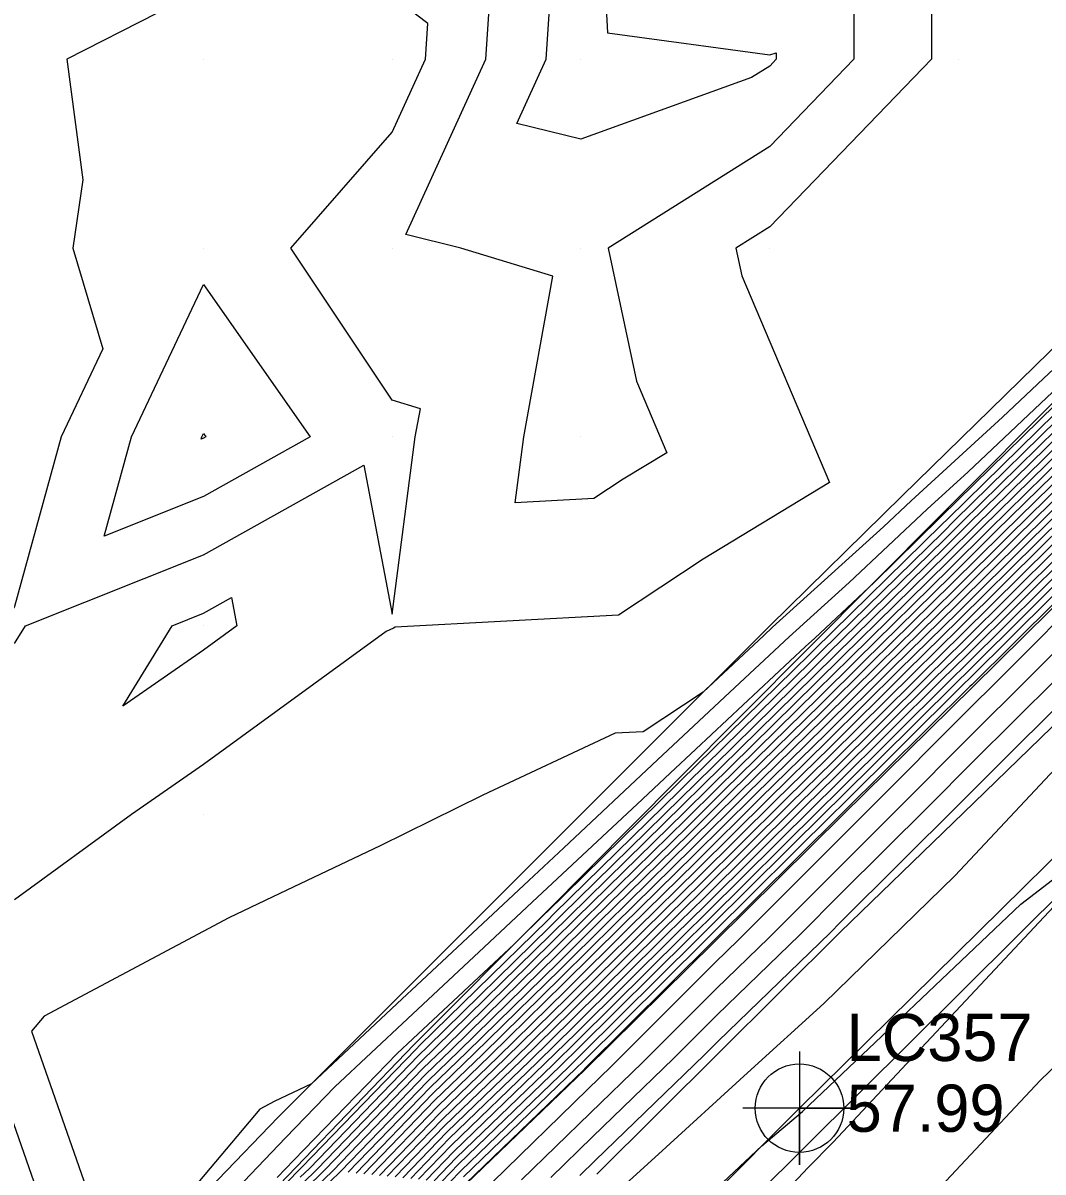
# Model space of a CAD drawing. Extents: x 2188792 to 2191981, y 386090 to 389710.
# Drawn here: x 2191000.6 to 2191054.7, y 388801.3 to 388862.2 of the extents above; entities that cross this region are included whole.
import ezdxf

# ---------------------------------------------------------------- set-up
doc = ezdxf.new("R2010")
doc.units = 0
for name, color, linetype in [('DTM Contours Major', 7, 'Continuous'), ('DTM Contours Minor', 7, 'Continuous'), ('Exist DTM QL2 LIDAR Elevation Point', 7, 'Continuous'), ('Exist Roads EOP', 7, 'Continuous'), ('Exist Roads EOP Cogo Elevation', 7, 'Continuous'), ('Exist Roads EOP Cogo Number', 7, 'Continuous'), ('Exist Roads EOP Cogo Point CELL', 7, 'Continuous'), ('Exist Roads EOT', 7, 'Continuous'), ('PH Exist DTM Breakline', 7, 'Continuous')]:
    doc.layers.add(name, color=color, linetype=linetype)

msp = doc.modelspace()

# ---------------------------------------------------------------- linework, layer by layer
at = {"layer": 'DTM Contours Major'}
for points in [[(2191083.295, 388866.866), (2191077.89, 388861.795), (2191076.677, 388860.624), (2191071.287, 388855.567), (2191070.06, 388854.383), (2191064.686, 388849.341), (2191063.446, 388848.143), (2191057.784, 388842.589), (2191056.49, 388841.306), (2191050.743, 388835.668), (2191049.531, 388834.466), (2191043.694, 388828.742), (2191042.568, 388827.625), (2191036.639, 388821.811), (2191035.601, 388820.782), (2191029.575, 388814.874), (2191028.63, 388813.937), (2191022.504, 388807.932), (2191021.718, 388807.175), (2191016.23, 388801.488), (2191015.452, 388800.738)], [(2191088.263, 388865.24), (2191083.561, 388860.706), (2191081.947, 388859.191), (2191077.142, 388854.555), (2191075.649, 388853.154), (2191070.736, 388848.41), (2191069.371, 388847.128), (2191064.345, 388842.271), (2191063.045, 388840.996), (2191057.485, 388835.481), (2191056.179, 388834.201), (2191050.624, 388828.692), (2191049.314, 388827.406), (2191043.764, 388821.902), (2191042.448, 388820.611), (2191036.903, 388815.112), (2191035.581, 388813.815), (2191030.042, 388808.322), (2191028.714, 388807.019), (2191023.601, 388802.091), (2191022.423, 388800.87)], [(2191083.384, 388864.812), (2191079.242, 388860.927), (2191076.832, 388858.601), (2191072.741, 388854.763), (2191070.286, 388852.392), (2191066.247, 388848.604), (2191063.745, 388846.186), (2191059.538, 388842.058), (2191056.822, 388839.364), (2191052.555, 388835.179), (2191049.896, 388832.541), (2191045.567, 388828.297), (2191042.967, 388825.717), (2191038.575, 388821.411), (2191036.035, 388818.892), (2191031.577, 388814.521), (2191029.101, 388812.065), (2191024.574, 388807.628), (2191022.346, 388805.48), (2191018.294, 388801.282)], [(2191089.519, 388864.312), (2191083.65, 388858.652), (2191083.299, 388858.323), (2191077.297, 388852.532), (2191077.102, 388852.349), (2191070.962, 388846.418), (2191070.932, 388846.391), (2191069.871, 388845.366), (2191065.528, 388840.63), (2191064.678, 388839.783), (2191058.787, 388833.882), (2191057.819, 388832.917), (2191052.042, 388827.131), (2191050.952, 388826.045), (2191045.293, 388820.377), (2191044.077, 388819.166), (2191038.539, 388813.62), (2191037.311, 388812.431), (2191031.823, 388806.938), (2191030.55, 388805.705), (2191025.511, 388800.807)], [(2191076.522, 388862.647), (2191070.575, 388857.068), (2191069.83, 388856.375), (2191063.311, 388850.305), (2191063.084, 388850.096), (2191057.018, 388844.345), (2191055.823, 388843.25), (2191050.717, 388838.432), (2191048.538, 388836.446), (2191044.41, 388832.567), (2191041.23, 388829.683), (2191038.094, 388826.751), (2191034.267, 388823.17), (2191029.291, 388818.513), (2191027.439, 388816.781), (2191021.491, 388811.214), (2191020.737, 388810.509), (2191015.932, 388806.011), (2191013.957, 388805.072), (2191013.187, 388804.663), (2191007.552, 388797.981)], [(2191083.472, 388862.759), (2191080.595, 388860.059), (2191076.987, 388856.578), (2191074.195, 388853.958), (2191070.511, 388850.401), (2191067.809, 388847.866), (2191064.045, 388844.228), (2191061.291, 388841.527), (2191057.153, 388837.423), (2191054.367, 388834.69), (2191050.26, 388830.616), (2191047.441, 388827.851), (2191043.365, 388823.809), (2191040.511, 388821.011), (2191036.469, 388817.002), (2191033.579, 388814.168), (2191029.572, 388810.193), (2191026.644, 388807.324), (2191022.973, 388803.785), (2191020.359, 388801.076)], [(2191010.203, 388840.207), (2191010.083, 388840.159), (2191010.116, 388840.279), (2191010.203, 388840.465), (2191010.333, 388840.279), (2191010.203, 388840.207)], [(2191021.223, 388785.281), (2191039.794, 388802.727), (2191041.949, 388804.545), (2191053.504, 388815.53), (2191059.622, 388820.227), (2191060.295, 388820.839), (2191060.902, 388821.375), (2191059.716, 388820.166), (2191059.666, 388820.118), (2191043.565, 388802.924), (2191042.239, 388801.575), (2191023.757, 388781.907)]]:
    msp.add_lwpolyline(points, dxfattribs=at)
at = {"layer": 'DTM Contours Minor'}
for points in [[(2191030.205, 388856.053), (2191026.811, 388856.887), (2191028.363, 388860.281), (2191028.951, 388869.028), (2191027.319, 388870.282), (2191030.205, 388875.997), (2191031.915, 388871.992), (2191031.146, 388870.282), (2191031.611, 388861.687), (2191040.206, 388860.513), (2191040.549, 388860.624), (2191040.549, 388860.281), (2191040.206, 388859.925), (2191039.247, 388859.322), (2191030.205, 388856.053)], [(2191119.358, 388870.268), (2191109.799, 388861.543), (2191104.692, 388854.965), (2191091.714, 388842.873), (2191085.098, 388836.109), (2191075.842, 388827.217), (2191067.084, 388818.281), (2191054.529, 388806.191), (2191047.695, 388798.893), (2191037.551, 388788.575), (2191029.965, 388780.502), (2191015.841, 388766.153), (2191010.773, 388760.762), (2191000.586, 388750.484), (2190994.581, 388744.116), (2190979.182, 388728.584), (2190974.399, 388723.988), (2190963.846, 388714.064), (2190956.357, 388706.86), (2190943.217, 388694.474), (2190936.725, 388687.439)], [(2191048.76, 388868.835), (2191048.769, 388860.281), (2191040.206, 388851.405), (2191038.419, 388850.28), (2191038.733, 388848.807), (2191043.38, 388837.856), (2191036.686, 388833.799), (2191032.201, 388830.837), (2191020.368, 388830.2), (2191020.271, 388830.155), (2191019.894, 388829.968), (2191010.203, 388822.928), (2191006.402, 388820.277), (2191000.203, 388815.751)], [(2191083.259, 388867.687), (2191077.35, 388862.142), (2191076.615, 388861.433), (2191070.705, 388855.889), (2191069.97, 388855.179), (2191064.061, 388849.636), (2191063.326, 388848.926), (2191057.083, 388842.801), (2191056.358, 388842.082), (2191050.018, 388835.863), (2191049.386, 388835.236), (2191042.945, 388828.92), (2191042.409, 388828.388), (2191035.864, 388821.971), (2191035.428, 388821.538), (2191028.775, 388815.016), (2191028.442, 388814.685), (2191021.676, 388808.054), (2191021.467, 388807.853), (2191015.404, 388801.57), (2191015.206, 388801.379), (2191009.132, 388795.085)], [(2191083.277, 388867.276), (2191077.62, 388861.969), (2191076.646, 388861.029), (2191070.996, 388855.728), (2191070.015, 388854.781), (2191064.373, 388849.489), (2191063.386, 388848.534), (2191057.433, 388842.695), (2191056.424, 388841.694), (2191050.38, 388835.765), (2191049.458, 388834.851), (2191043.32, 388828.831), (2191042.489, 388828.007), (2191036.251, 388821.891), (2191035.514, 388821.16), (2191029.175, 388814.945), (2191028.536, 388814.311), (2191022.09, 388807.993), (2191021.593, 388807.514), (2191015.817, 388801.529), (2191015.329, 388801.058)], [(2191083.313, 388866.455), (2191078.161, 388861.622), (2191076.708, 388860.219), (2191071.578, 388855.407), (2191070.105, 388853.985), (2191064.998, 388849.194), (2191063.506, 388847.751), (2191058.135, 388842.482), (2191056.557, 388840.917), (2191051.105, 388835.57), (2191049.604, 388834.081), (2191044.069, 388828.653), (2191042.648, 388827.244), (2191037.026, 388821.731), (2191035.688, 388820.404), (2191029.976, 388814.804), (2191028.724, 388813.562), (2191022.918, 388807.871), (2191021.844, 388806.836), (2191016.643, 388801.447), (2191015.575, 388800.418)], [(2191083.33, 388866.044), (2191078.431, 388861.448), (2191076.739, 388859.815), (2191071.868, 388855.246), (2191070.15, 388853.587), (2191065.31, 388849.046), (2191063.566, 388847.36), (2191058.485, 388842.376), (2191056.623, 388840.529), (2191051.467, 388835.472), (2191049.677, 388833.696), (2191044.444, 388828.564), (2191042.728, 388826.862), (2191037.413, 388821.651), (2191035.775, 388820.026), (2191030.376, 388814.733), (2191028.818, 388813.188), (2191023.332, 388807.81), (2191021.969, 388806.497), (2191017.056, 388801.406), (2191015.698, 388800.097)], [(2191087.51, 388865.797), (2191083.508, 388861.938), (2191081.135, 388859.712), (2191077.049, 388855.769), (2191074.776, 388853.636), (2191070.601, 388849.604), (2191068.434, 388847.571), (2191064.165, 388843.445), (2191061.993, 388841.314), (2191057.286, 388836.646), (2191055.092, 388834.494), (2191050.406, 388829.846), (2191048.19, 388827.673), (2191043.525, 388823.046), (2191041.286, 388820.851), (2191036.643, 388816.246), (2191034.38, 388814.027), (2191029.76, 388809.445), (2191027.472, 388807.202), (2191023.224, 388803.107), (2191021.185, 388800.994)], [(2191083.348, 388865.634), (2191078.702, 388861.274), (2191076.77, 388859.41), (2191072.159, 388855.085), (2191070.195, 388853.188), (2191065.623, 388848.899), (2191063.626, 388846.969), (2191058.836, 388842.27), (2191056.689, 388840.141), (2191051.83, 388835.374), (2191049.75, 388833.311), (2191044.818, 388828.475), (2191042.807, 388826.48), (2191037.8, 388821.571), (2191035.862, 388819.648), (2191030.777, 388814.663), (2191028.912, 388812.814), (2191023.746, 388807.749), (2191022.095, 388806.158), (2191017.469, 388801.364), (2191015.821, 388799.777)], [(2191083.366, 388865.223), (2191078.972, 388861.101), (2191076.801, 388859.006), (2191072.45, 388854.924), (2191070.241, 388852.79), (2191065.935, 388848.751), (2191063.685, 388846.577), (2191059.187, 388842.164), (2191056.756, 388839.752), (2191052.192, 388835.277), (2191049.823, 388832.926), (2191045.193, 388828.386), (2191042.887, 388826.099), (2191038.188, 388821.491), (2191035.949, 388819.27), (2191031.177, 388814.592), (2191029.007, 388812.439), (2191024.16, 388807.689), (2191022.22, 388805.819), (2191017.881, 388801.323)], [(2191044.655, 388864.73), (2191044.659, 388860.281), (2191040.206, 388855.665), (2191031.648, 388850.28), (2191033.152, 388843.226), (2191034.758, 388839.442), (2191032.445, 388838.04), (2191030.895, 388837.017), (2191026.718, 388836.792), (2191027.172, 388840.279), (2191028.711, 388848.786), (2191023.847, 388850.28), (2191020.923, 388850.999), (2191025.167, 388860.281), (2191025.525, 388865.602)], [(2191087.761, 388865.611), (2191083.525, 388861.527), (2191081.406, 388859.538), (2191077.08, 388855.364), (2191075.067, 388853.475), (2191070.646, 388849.206), (2191068.746, 388847.424), (2191064.225, 388843.054), (2191062.343, 388841.208), (2191057.352, 388836.258), (2191055.454, 388834.397), (2191050.479, 388829.461), (2191048.564, 388827.584), (2191043.605, 388822.665), (2191041.673, 388820.771), (2191036.73, 388815.868), (2191034.78, 388813.956), (2191029.854, 388809.07), (2191027.886, 388807.141), (2191023.35, 388802.768), (2191021.597, 388800.953)], [(2191088.012, 388865.426), (2191083.543, 388861.116), (2191081.676, 388859.365), (2191077.111, 388854.959), (2191075.358, 388853.314), (2191070.691, 388848.808), (2191069.058, 388847.276), (2191064.285, 388842.662), (2191062.694, 388841.102), (2191057.418, 388835.87), (2191055.817, 388834.299), (2191050.552, 388829.077), (2191048.939, 388827.495), (2191043.684, 388822.283), (2191042.06, 388820.691), (2191036.817, 388815.49), (2191035.181, 388813.886), (2191029.948, 388808.696), (2191028.3, 388807.08), (2191023.475, 388802.429), (2191022.01, 388800.912)], [(2191088.514, 388865.055), (2191083.579, 388860.295), (2191082.217, 388859.018), (2191077.173, 388854.15), (2191075.939, 388852.993), (2191070.781, 388848.011), (2191069.683, 388846.981), (2191064.405, 388841.88), (2191063.395, 388840.889), (2191057.551, 388835.093), (2191056.542, 388834.103), (2191050.697, 388828.307), (2191049.688, 388827.317), (2191043.844, 388821.52), (2191042.835, 388820.531), (2191036.99, 388814.734), (2191035.981, 388813.745), (2191030.137, 388807.947), (2191029.128, 388806.959), (2191023.726, 388801.752), (2191022.836, 388800.829)], [(2191088.765, 388864.869), (2191083.596, 388859.884), (2191082.487, 388858.844), (2191077.204, 388853.745), (2191076.23, 388852.832), (2191070.826, 388847.613), (2191069.995, 388846.833), (2191064.465, 388841.488), (2191063.746, 388840.783), (2191057.617, 388834.705), (2191056.904, 388834.005), (2191050.77, 388827.922), (2191050.063, 388827.228), (2191043.923, 388821.138), (2191043.222, 388820.451), (2191037.077, 388814.356), (2191036.382, 388813.674), (2191030.231, 388807.573), (2191029.542, 388806.898), (2191023.852, 388801.413), (2191023.249, 388800.788)], [(2191089.017, 388864.683), (2191083.614, 388859.474), (2191082.758, 388858.67), (2191077.235, 388853.341), (2191076.521, 388852.671), (2191070.871, 388847.215), (2191070.308, 388846.686), (2191064.525, 388841.097), (2191064.097, 388840.677), (2191057.684, 388834.316), (2191057.267, 388833.908), (2191050.843, 388827.537), (2191050.438, 388827.139), (2191044.003, 388820.757), (2191043.609, 388820.371), (2191037.164, 388813.978), (2191036.782, 388813.603), (2191030.325, 388807.198), (2191029.956, 388806.837), (2191023.977, 388801.074)], [(2191089.268, 388864.498), (2191083.632, 388859.063), (2191083.028, 388858.497), (2191077.266, 388852.936), (2191076.812, 388852.51), (2191070.917, 388846.817), (2191070.62, 388846.538), (2191064.585, 388840.705), (2191064.448, 388840.571), (2191057.75, 388833.928), (2191057.629, 388833.81), (2191050.916, 388827.152), (2191050.812, 388827.05), (2191044.083, 388820.375), (2191043.997, 388820.291), (2191037.251, 388813.6), (2191037.183, 388813.533), (2191030.419, 388806.824), (2191030.37, 388806.776), (2191024.103, 388800.735)], [(2191083.401, 388864.402), (2191079.513, 388860.754), (2191076.863, 388858.196), (2191073.031, 388854.602), (2191070.331, 388851.994), (2191066.56, 388848.456), (2191063.805, 388845.794), (2191059.888, 388841.951), (2191056.888, 388838.976), (2191052.917, 388835.081), (2191049.969, 388832.156), (2191045.942, 388828.208), (2191043.047, 388825.336), (2191038.962, 388821.331), (2191036.122, 388818.514), (2191031.978, 388814.451), (2191029.195, 388811.691), (2191024.988, 388807.567), (2191022.471, 388805.141), (2191018.707, 388801.241)], [(2191083.419, 388863.991), (2191079.783, 388860.58), (2191076.894, 388857.792), (2191073.322, 388854.441), (2191070.376, 388851.595), (2191066.872, 388848.309), (2191063.865, 388845.403), (2191060.239, 388841.845), (2191056.954, 388838.588), (2191053.28, 388834.983), (2191050.041, 388831.771), (2191046.317, 388828.119), (2191043.126, 388824.954), (2191039.35, 388821.251), (2191036.209, 388818.136), (2191032.378, 388814.38), (2191029.289, 388811.316), (2191025.402, 388807.506), (2191022.597, 388804.802), (2191019.12, 388801.2)], [(2191089.77, 388864.127), (2191083.667, 388858.242), (2191083.569, 388858.15), (2191079.811, 388854.523), (2191078.008, 388852.436), (2191077.474, 388851.912), (2191072.894, 388846.796), (2191071.261, 388845.2), (2191067.259, 388840.837), (2191064.803, 388838.389), (2191060.492, 388834.071), (2191057.891, 388831.478), (2191053.72, 388827.301), (2191050.97, 388824.56), (2191046.943, 388820.527), (2191044.038, 388817.633), (2191040.161, 388813.75), (2191037.364, 388811.044), (2191033.465, 388807.141), (2191030.687, 388804.451), (2191027.059, 388800.923)], [(2191000.203, 388829.327), (2191000.785, 388830.278), (2191010.203, 388834.027), (2191018.711, 388838.785), (2191020.204, 388830.895), (2191021.428, 388840.279), (2191021.698, 388841.773), (2191020.204, 388842.232), (2191014.829, 388850.28), (2191020.204, 388856.416), (2191021.972, 388860.281), (2191022.099, 388862.176), (2191020.204, 388863.631)], [(2191076.151, 388863.277), (2191073.616, 388860.938), (2191069.264, 388856.886), (2191065.156, 388853.061), (2191062.305, 388850.437), (2191058.853, 388847.164), (2191055.012, 388843.646), (2191052.543, 388841.316), (2191047.696, 388836.898), (2191046.225, 388835.516), (2191040.355, 388830.192), (2191039.899, 388829.766), (2191036.679, 388826.752), (2191033.507, 388824.658), (2191032.019, 388824.578), (2191025.013, 388821.308), (2191019.566, 388818.614), (2191014.618, 388816.26), (2191011.555, 388814.803), (2191001.767, 388809.6), (2191001.088, 388808.795), (2191004.853, 388798.051)], [(2191083.437, 388863.58), (2191080.054, 388860.406), (2191076.925, 388857.387), (2191073.613, 388854.28), (2191070.421, 388851.197), (2191067.184, 388848.161), (2191063.925, 388845.011), (2191060.59, 388841.739), (2191057.021, 388838.199), (2191053.642, 388834.885), (2191050.114, 388831.386), (2191046.691, 388828.029), (2191043.206, 388824.573), (2191039.737, 388821.171), (2191036.296, 388817.758), (2191032.778, 388814.31), (2191029.383, 388810.942), (2191025.816, 388807.445), (2191022.722, 388804.463), (2191019.533, 388801.159)], [(2191089.75, 388863.68), (2191084.292, 388857.361), (2191080.754, 388853.265), (2191078.086, 388850.65), (2191075.059, 388847.269), (2191071.592, 388843.881), (2191068.99, 388841.044), (2191064.927, 388836.994), (2191062.197, 388834.259), (2191057.963, 388830.039), (2191055.398, 388827.471), (2191050.987, 388823.075), (2191048.594, 388820.678), (2191043.999, 388816.1), (2191041.783, 388813.881), (2191037.417, 388809.656), (2191035.107, 388807.344), (2191030.825, 388803.197), (2191028.606, 388801.04)], [(2191007.76, 388862.724), (2191002.97, 388860.281), (2191003.824, 388853.901), (2191003.281, 388850.28), (2191004.873, 388844.95), (2191002.668, 388840.279), (2191000.203, 388831.296), (2190999.482, 388830.278), (2190990.202, 388823.419), (2190985.425, 388820.277), (2190980.201, 388810.749), (2190979.998, 388810.479), (2190970.2, 388813.546), (2190969.245, 388810.277), (2190969.075, 388809.151), (2190970.2, 388809.013), (2190976.816, 388803.66), (2190980.201, 388809.51), (2190980.258, 388810.22), (2190990.202, 388809.354), (2190998.494, 388808.568), (2191002.029, 388798.48)], [(2191083.455, 388863.17), (2191080.324, 388860.233), (2191076.956, 388856.982), (2191073.904, 388854.119), (2191070.466, 388850.799), (2191067.497, 388848.014), (2191063.985, 388844.62), (2191060.94, 388841.633), (2191057.087, 388837.811), (2191054.005, 388834.788), (2191050.187, 388831.001), (2191047.066, 388827.94), (2191043.286, 388824.191), (2191040.124, 388821.091), (2191036.383, 388817.38), (2191033.179, 388814.239), (2191029.477, 388810.568), (2191026.23, 388807.384), (2191022.848, 388804.124), (2191019.946, 388801.117)], [(2191030.153, 388801.156), (2191030.962, 388801.942), (2191036.749, 388807.547), (2191037.47, 388808.269), (2191043.405, 388814.011), (2191043.96, 388814.567), (2191050.244, 388820.828), (2191051.004, 388821.589), (2191057.076, 388827.641), (2191058.034, 388828.6), (2191063.902, 388834.448), (2191065.051, 388835.6), (2191070.721, 388841.251), (2191071.923, 388842.562), (2191077.225, 388847.743), (2191078.698, 388849.389), (2191083.5, 388854.094), (2191085.302, 388856.18), (2191088.25, 388859.593), (2191091.599, 388862.909)], [(2191076.553, 388862.242), (2191070.124, 388856.211), (2191069.88, 388855.976), (2191063.436, 388849.932), (2191063.206, 388849.709), (2191056.381, 388843.013), (2191056.225, 388842.859), (2191049.293, 388836.059), (2191049.24, 388836.006), (2191045.735, 388832.569), (2191042.594, 388829.619), (2191042.105, 388829.175), (2191036.289, 388823.737), (2191034.936, 388822.47), (2191033.176, 388820.823), (2191027.91, 388815.898), (2191025.072, 388813.242), (2191021.018, 388809.45), (2191017.172, 388805.85), (2191014.555, 388803.157), (2191010.885, 388799.297)], [(2191077.079, 388862.316), (2191076.584, 388861.838), (2191070.414, 388856.05), (2191069.925, 388855.578), (2191063.749, 388849.784), (2191063.266, 388849.317), (2191056.732, 388842.907), (2191056.291, 388842.47), (2191049.655, 388835.961), (2191049.313, 388835.621), (2191042.57, 388829.009), (2191042.329, 388828.77), (2191035.477, 388822.051), (2191035.341, 388821.916), (2191028.374, 388815.086), (2191028.347, 388815.06), (2191026.667, 388813.412), (2191021.299, 388808.391), (2191020.464, 388807.61), (2191014.986, 388801.972), (2191014.107, 388801.047)], [(2191083.49, 388862.348), (2191080.865, 388859.886), (2191077.018, 388856.173), (2191074.485, 388853.797), (2191070.556, 388850.002), (2191068.121, 388847.719), (2191064.105, 388843.837), (2191061.642, 388841.42), (2191057.22, 388837.034), (2191054.73, 388834.592), (2191050.333, 388830.231), (2191047.815, 388827.762), (2191043.445, 388823.428), (2191040.899, 388820.931), (2191036.556, 388816.624), (2191033.98, 388814.098), (2191029.666, 388809.819), (2191027.058, 388807.263), (2191023.099, 388803.446), (2191020.772, 388801.035)], [(2191028.7, 388797.177), (2191034.309, 388802.286), (2191039.033, 388806.59), (2191043.068, 388810.264), (2191050.008, 388817.024), (2191053.735, 388820.997), (2191058.195, 388825.751), (2191063.627, 388831.542), (2191068.642, 388836.408), (2191073.272, 388841.541), (2191079.309, 388847.858), (2191083.35, 388852.086), (2191086.246, 388854.924), (2191086.312, 388855), (2191086.42, 388855.126), (2191093.215, 388861.853)], [(2191010.203, 388837.117), (2191004.95, 388835.026), (2191006.392, 388840.279), (2191010.203, 388848.352), (2191015.857, 388840.279), (2191010.203, 388837.117)], [(2191005.939, 388826.014), (2191008.55, 388830.278), (2191010.203, 388830.937), (2191011.697, 388831.772), (2191011.98, 388830.278), (2191010.203, 388828.988), (2191005.939, 388826.014)]]:
    msp.add_lwpolyline(points, dxfattribs=at)
at = {"layer": 'Exist DTM QL2 LIDAR Elevation Point'}
for p, q in [((2191010.203, 388860.281), (2191010.203, 388860.281)), ((2191020.204, 388860.281), (2191020.204, 388860.281)), ((2191030.205, 388860.281), (2191030.205, 388860.281)), ((2191040.206, 388860.281), (2191040.206, 388860.281)), ((2191050.207, 388860.281), (2191050.207, 388860.281)), ((2191010.203, 388850.28), (2191010.203, 388850.28)), ((2191020.204, 388850.28), (2191020.204, 388850.28)), ((2191030.205, 388850.28), (2191030.205, 388850.28)), ((2191040.206, 388850.28), (2191040.206, 388850.28)), ((2191010.203, 388840.279), (2191010.203, 388840.279)), ((2191020.204, 388840.279), (2191020.204, 388840.279)), ((2191030.205, 388840.279), (2191030.205, 388840.279)), ((2191010.203, 388830.278), (2191010.203, 388830.278)), ((2191020.204, 388830.278), (2191020.204, 388830.278)), ((2191010.203, 388820.277), (2191010.203, 388820.277))]:
    msp.add_line(p, q, dxfattribs=at)
at = {"layer": 'Exist Roads EOP'}
msp.add_lwpolyline([(2191117.249, 388879.058), (2191079.828, 388842.231), (2191041.78, 388804.717), (2191005.521, 388768.388), (2190968.813, 388731.779), (2190932.611, 388694.747), (2190897.463, 388657.367), (2190862.115, 388618.542), (2190828.092, 388579.337), (2190795.886, 388540.624), (2190765.721, 388503.072), (2190733.106, 388461.208), (2190701.312, 388418.791), (2190672.539, 388379.484), (2190643.174, 388339.162), (2190612.645, 388296.995), (2190582.398, 388254.562), (2190551.22, 388211.33), (2190519.268, 388166.971), (2190488.249, 388123.952), (2190458.501, 388082.405), (2190428.971, 388041.571), (2190398.227, 387998.986)], dxfattribs=at)
at = {"layer": 'Exist Roads EOP Cogo Point CELL'}
msp.add_lwpolyline([(2191041.78, 388807.717), (2191041.78, 388801.717), (2191041.78, 388804.717), (2191044.78, 388804.717), (2191038.78, 388804.717)], dxfattribs=at)
msp.add_circle((2191041.78, 388804.717), 2.344, dxfattribs=at)
at = {"layer": 'Exist Roads EOT'}
msp.add_lwpolyline([(2190415.064, 388019.09), (2190445.56, 388061.245), (2190473.487, 388100.115), (2190503.229, 388141.605), (2190533.333, 388183.744), (2190563.731, 388225.945), (2190594.017, 388268.083), (2190624.176, 388310.153), (2190656.565, 388354.896), (2190687.512, 388397.436), (2190719.557, 388440.71), (2190751.07, 388481.79), (2190777.618, 388515.751), (2190809.207, 388554.646), (2190841.125, 388592.518), (2190874.304, 388630.266), (2190909.444, 388668.428), (2190945.996, 388706.518), (2190984.282, 388745.174), (2191021.668, 388782.38), (2191059.687, 388820.174), (2191097.04, 388857.128), (2191110.466, 388870.43)], dxfattribs=at)
at = {"layer": 'PH Exist DTM Breakline'}
for points in [[(2191075.323, 388864.626), (2191068.3, 388857.757), (2191061.276, 388850.887), (2191054.253, 388844.017), (2191047.23, 388837.148), (2191040.206, 388830.278), (2191033.695, 388823.769), (2191027.184, 388817.26), (2191020.673, 388810.75), (2191014.162, 388804.241), (2191007.775, 388797.607), (2191001.389, 388790.973), (2190995.002, 388784.339), (2190988.615, 388777.705), (2190981.758, 388770.49), (2190974.901, 388763.275), (2190968.044, 388756.06), (2190961.186, 388748.845), (2190954.398, 388742.053), (2190947.611, 388735.261), (2190940.823, 388728.469), (2190934.557, 388722.274), (2190928.291, 388716.079), (2190923.576, 388711.769)], [(2191090.028, 388863.936), (2191083.674, 388858.082), (2191077.32, 388852.228), (2191070.967, 388846.375), (2191064.613, 388840.521), (2191057.777, 388833.77), (2191050.941, 388827.019), (2191044.105, 388820.268), (2191037.269, 388813.517), (2191030.434, 388806.767), (2191024.115, 388800.702)], [(2191076.519, 388862.675), (2191069.835, 388856.371), (2191063.151, 388850.066), (2191056.189, 388843.072), (2191049.226, 388836.077), (2191042.264, 388829.082), (2191035.302, 388822.087), (2191028.339, 388815.092), (2191021.377, 388808.098), (2191015.121, 388801.598), (2191008.866, 388795.099), (2191002.61, 388788.6), (2190996.355, 388782.101), (2190990.261, 388775.905), (2190984.166, 388769.709), (2190978.072, 388763.513), (2190971.978, 388757.317), (2190965.715, 388750.823), (2190959.453, 388744.33), (2190953.19, 388737.837), (2190946.927, 388731.343), (2190940.1, 388724.458), (2190933.272, 388717.573)], [(2191031.041, 388801.223), (2191037.494, 388807.639), (2191043.947, 388814.055), (2191051.012, 388820.898), (2191058.077, 388827.742), (2191065.142, 388834.586), (2191072.207, 388841.429), (2191079.278, 388848.192), (2191086.35, 388854.955), (2191093.422, 388861.718)]]:
    msp.add_lwpolyline(points, dxfattribs=at)

# ---------------------------------------------------------------- texts
at = {"layer": 'Exist Roads EOP Cogo Elevation'}
msp.add_text('57.99', height=2.5, dxfattribs=at).set_placement((2191044.28, 388803.467))
at = {"layer": 'Exist Roads EOP Cogo Number'}
msp.add_text('LC357', height=2.5, dxfattribs=at).set_placement((2191044.28, 388807.217))

doc.saveas('drawing.dxf')
